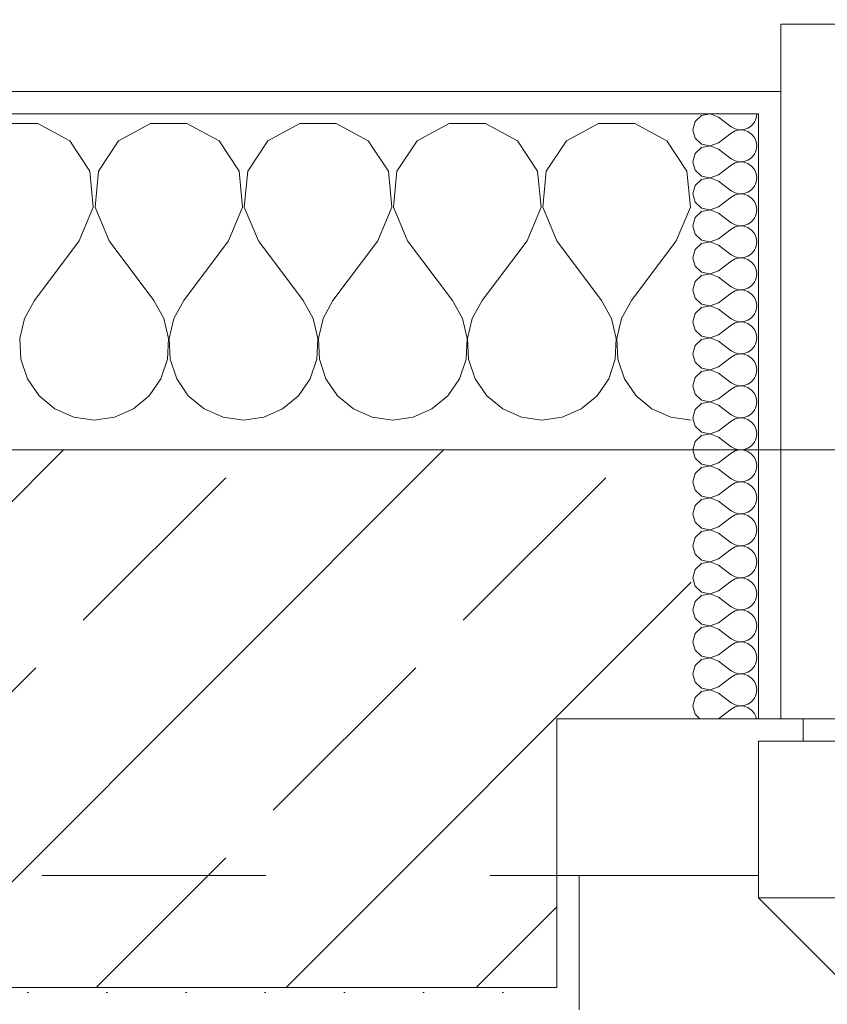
# Model space of a CAD drawing. Header units: metres. Extents: x -4 to 100, y -11 to 17.
# Tile 357 of 656: x 22.5 to 22.861, y 13.447 to 13.887. Entities that reach past the tile are written whole.
import ezdxf

# ---------------------------------------------------------------- set-up
doc = ezdxf.new("R2010")
doc.units = ezdxf.units.M
doc.header["$MEASUREMENT"] = 0
doc.linetypes.add('Strichlinie eng', pattern=[0.115, 0.075, -0.04])
doc.linetypes.add('Untersicht', pattern=[0.1, 0.075, -0.025])
for name, color, linetype in [('152 - Bemaßung_ Beschriftung.Ausbau', 7, 'Continuous'), ('603 - Struktur.Bodenplatte_ Decke Roh', 7, 'Continuous'), ('604 - Struktur.Wand Aussen', 7, 'Continuous'), ('Neubau_653 - Abdeckung.TB Verkofferung', 7, 'Continuous')]:
    doc.layers.add(name, color=color, linetype=linetype)
doc.styles.add('ERSTELLTER_STIL_2', font='txt')
doc.dimstyles.new('ERSTELLTER_STIL__5', dxfattribs={"dimtxt": 0.1, "dimasz": 0.0532, "dimexe": 0.18, "dimexo": 0.0625, "dimgap": 0, "dimtad": 1, "dimtih": 1, "dimtoh": 1, "dimzin": 0, "dimdsep": 46, "dimtxsty": 'ERSTELLTER_STIL_2', "dimblk": 'ARROWHEAD_2', "dimblk1": 'ARROWHEAD_2', "dimblk2": 'ARROWHEAD_2', "dimcen": 0.09, "dimse1": 1, "dimse2": 1, "dimclrd": 7, "dimclre": 7, "dimclrt": 7, "dimazin": 0, "dimtfac": 1, "dimtdec": 4, "dimtmove": 0, "dimatfit": 3, "dimfxl": 1, "dimtolj": 1, "dimtzin": 0, "dimarcsym": 0})
pattern_1 = [(0, (0, 0), (0, 0.08660254), [0, -0.05]), (0, (0.025, 0.0433), (0, 0.08660254), [0, -0.05])]
pattern_2 = [(45, (0, 0), (-0.01767767, 0.01767767), [0, -0.025])]

# ---------------------------------------------------------------- blocks, each defined once
blk = doc.blocks.new('*X68')
at = {"layer": '604 - Struktur.Wand Aussen', "color": 7, "linetype": 'Continuous', "lineweight": 5}
for p, q in [((22.50812, 13.84066), (22.49188, 13.84066)), ((22.52243, 13.83299), (22.50812, 13.84066)), ((22.55855, 13.84066), (22.54424, 13.83299)), ((22.57479, 13.84066), (22.55855, 13.84066)), ((22.5891, 13.83299), (22.57479, 13.84066)), ((22.62521, 13.84066), (22.6109, 13.83299)), ((22.64145, 13.84066), (22.62521, 13.84066)), ((22.65576, 13.83299), (22.64145, 13.84066)), ((22.69188, 13.84066), (22.67757, 13.83299)), ((22.70812, 13.84066), (22.69188, 13.84066)), ((22.72243, 13.83299), (22.70812, 13.84066)), ((22.75855, 13.84066), (22.74424, 13.83299)), ((22.77479, 13.84066), (22.75855, 13.84066)), ((22.7891, 13.83299), (22.77479, 13.84066)), ((22.53142, 13.81947), (22.52243, 13.83299)), ((22.54424, 13.83299), (22.53525, 13.81947)), ((22.59808, 13.81947), (22.5891, 13.83299)), ((22.6109, 13.83299), (22.60192, 13.81947)), ((22.66475, 13.81947), (22.65576, 13.83299)), ((22.67757, 13.83299), (22.66858, 13.81947)), ((22.73142, 13.81947), (22.72243, 13.83299)), ((22.74424, 13.83299), (22.73525, 13.81947)), ((22.79808, 13.81947), (22.7891, 13.83299)), ((22.53295, 13.8033), (22.53142, 13.81947)), ((22.53525, 13.81947), (22.53371, 13.8033)), ((22.59962, 13.8033), (22.59808, 13.81947)), ((22.60192, 13.81947), (22.60038, 13.8033)), ((22.66629, 13.8033), (22.66475, 13.81947)), ((22.66858, 13.81947), (22.66705, 13.8033)), ((22.73295, 13.8033), (22.73142, 13.81947)), ((22.73525, 13.81947), (22.73371, 13.8033)), ((22.79962, 13.8033), (22.79808, 13.81947)), ((22.52667, 13.78833), (22.53295, 13.8033)), ((22.53371, 13.8033), (22.54, 13.78833)), ((22.59333, 13.78833), (22.59962, 13.8033)), ((22.60038, 13.8033), (22.60667, 13.78833)), ((22.66, 13.78833), (22.66629, 13.8033)), ((22.66705, 13.8033), (22.67333, 13.78833)), ((22.72667, 13.78833), (22.73295, 13.8033)), ((22.73371, 13.8033), (22.74, 13.78833)), ((22.79333, 13.78833), (22.79962, 13.8033)), ((22.52667, 13.78833), (22.50667, 13.76167)), ((22.54, 13.78833), (22.56, 13.76167)), ((22.59333, 13.78833), (22.57333, 13.76167)), ((22.60667, 13.78833), (22.62667, 13.76167)), ((22.66, 13.78833), (22.64, 13.76167)), ((22.67333, 13.78833), (22.69333, 13.76167)), ((22.72667, 13.78833), (22.70667, 13.76167)), ((22.74, 13.78833), (22.76, 13.76167)), ((22.79333, 13.78833), (22.77333, 13.76167)), ((22.50667, 13.76167), (22.50222, 13.75362)), ((22.56445, 13.75362), (22.56, 13.76167)), ((22.57333, 13.76167), (22.56888, 13.75362)), ((22.63112, 13.75362), (22.62667, 13.76167)), ((22.64, 13.76167), (22.63555, 13.75362)), ((22.69778, 13.75362), (22.69333, 13.76167)), ((22.70667, 13.76167), (22.70222, 13.75362)), ((22.76445, 13.75362), (22.76, 13.76167)), ((22.77333, 13.76167), (22.76888, 13.75362)), ((22.50222, 13.75362), (22.50013, 13.74466)), ((22.56653, 13.74466), (22.56445, 13.75362)), ((22.56888, 13.75362), (22.5668, 13.74466)), ((22.6332, 13.74466), (22.63112, 13.75362)), ((22.63555, 13.75362), (22.63347, 13.74466)), ((22.69987, 13.74466), (22.69778, 13.75362)), ((22.70222, 13.75362), (22.70013, 13.74466)), ((22.76653, 13.74466), (22.76445, 13.75362)), ((22.76888, 13.75362), (22.7668, 13.74466)), ((22.50013, 13.74466), (22.50058, 13.73547)), ((22.56609, 13.73547), (22.56653, 13.74466)), ((22.5668, 13.74466), (22.56725, 13.73547)), ((22.63275, 13.73547), (22.6332, 13.74466)), ((22.63347, 13.74466), (22.63391, 13.73547)), ((22.69942, 13.73547), (22.69987, 13.74466)), ((22.70013, 13.74466), (22.70058, 13.73547)), ((22.76609, 13.73547), (22.76653, 13.74466)), ((22.7668, 13.74466), (22.76725, 13.73547)), ((22.50058, 13.73547), (22.50352, 13.72676)), ((22.56315, 13.72676), (22.56609, 13.73547)), ((22.56725, 13.73547), (22.57019, 13.72676)), ((22.62981, 13.72676), (22.63275, 13.73547)), ((22.63391, 13.73547), (22.63685, 13.72676)), ((22.69648, 13.72676), (22.69942, 13.73547)), ((22.70058, 13.73547), (22.70352, 13.72676)), ((22.76315, 13.72676), (22.76609, 13.73547)), ((22.76725, 13.73547), (22.77019, 13.72676)), ((22.50352, 13.72676), (22.50873, 13.71918)), ((22.55794, 13.71918), (22.56315, 13.72676)), ((22.57019, 13.72676), (22.57539, 13.71918)), ((22.62461, 13.71918), (22.62981, 13.72676)), ((22.63685, 13.72676), (22.64206, 13.71918)), ((22.69127, 13.71918), (22.69648, 13.72676)), ((22.70352, 13.72676), (22.70873, 13.71918)), ((22.75794, 13.71918), (22.76315, 13.72676)), ((22.77019, 13.72676), (22.77539, 13.71918)), ((22.50873, 13.71918), (22.51581, 13.71331)), ((22.55086, 13.71331), (22.55794, 13.71918)), ((22.57539, 13.71918), (22.58248, 13.71331)), ((22.61752, 13.71331), (22.62461, 13.71918)), ((22.64206, 13.71918), (22.64914, 13.71331)), ((22.68419, 13.71331), (22.69127, 13.71918)), ((22.70873, 13.71918), (22.71581, 13.71331)), ((22.75086, 13.71331), (22.75794, 13.71918)), ((22.77539, 13.71918), (22.78248, 13.71331)), ((22.51581, 13.71331), (22.52422, 13.7096)), ((22.54244, 13.7096), (22.55086, 13.71331)), ((22.58248, 13.71331), (22.59089, 13.7096)), ((22.60911, 13.7096), (22.61752, 13.71331)), ((22.64914, 13.71331), (22.65756, 13.7096)), ((22.67578, 13.7096), (22.68419, 13.71331)), ((22.71581, 13.71331), (22.72422, 13.7096)), ((22.74244, 13.7096), (22.75086, 13.71331)), ((22.78248, 13.71331), (22.79089, 13.7096)), ((22.52422, 13.7096), (22.53333, 13.70833)), ((22.53333, 13.70833), (22.54244, 13.7096)), ((22.59089, 13.7096), (22.6, 13.70833)), ((22.6, 13.70833), (22.60911, 13.7096)), ((22.65756, 13.7096), (22.66667, 13.70833)), ((22.66667, 13.70833), (22.67578, 13.7096)), ((22.72422, 13.7096), (22.73333, 13.70833)), ((22.73333, 13.70833), (22.74244, 13.7096)), ((22.79089, 13.7096), (22.8, 13.70833))]:
    blk.add_line(p, q, dxfattribs=at)
blk = doc.blocks.new('*X91')
at = {"layer": '604 - Struktur.Wand Aussen', "color": 7, "linetype": 'Continuous', "lineweight": 5}
for p, q in [((22.80466, 13.84425), (22.80178, 13.84161)), ((22.8085, 13.84497), (22.80466, 13.84425)), ((22.81214, 13.84357), (22.8085, 13.84497)), ((22.81214, 13.84357), (22.81786, 13.83929)), ((22.82822, 13.84124), (22.82901, 13.84305)), ((22.82901, 13.84305), (22.82929, 13.845)), ((22.80178, 13.84161), (22.80071, 13.83786)), ((22.80071, 13.83786), (22.80178, 13.8341)), ((22.81786, 13.83929), (22.81958, 13.83833)), ((22.81958, 13.83833), (22.8215, 13.83789)), ((22.8215, 13.83783), (22.81958, 13.83738)), ((22.8215, 13.83789), (22.82347, 13.83798)), ((22.82347, 13.83773), (22.8215, 13.83783)), ((22.82347, 13.83798), (22.82534, 13.83861)), ((22.82534, 13.8371), (22.82347, 13.83773)), ((22.82534, 13.83861), (22.82696, 13.83973)), ((22.82696, 13.83973), (22.82822, 13.84124)), ((22.80178, 13.8341), (22.80466, 13.83147)), ((22.81214, 13.83214), (22.81786, 13.83643)), ((22.81958, 13.83738), (22.81786, 13.83643)), ((22.82696, 13.83599), (22.82534, 13.8371)), ((22.82822, 13.83447), (22.82696, 13.83599)), ((22.82901, 13.83267), (22.82822, 13.83447)), ((22.80466, 13.82996), (22.80178, 13.82733)), ((22.80466, 13.83147), (22.8085, 13.83074)), ((22.8085, 13.83069), (22.80466, 13.82996)), ((22.8085, 13.83074), (22.81214, 13.83214)), ((22.81214, 13.82929), (22.8085, 13.83069)), ((22.81214, 13.82929), (22.81786, 13.825)), ((22.82929, 13.83071), (22.82901, 13.83267)), ((22.82901, 13.82876), (22.82929, 13.83071)), ((22.80178, 13.82733), (22.80071, 13.82357)), ((22.81786, 13.825), (22.81958, 13.82405)), ((22.82534, 13.82433), (22.82696, 13.82544)), ((22.82696, 13.82544), (22.82822, 13.82696)), ((22.82822, 13.82696), (22.82901, 13.82876)), ((22.80071, 13.82357), (22.80178, 13.81982)), ((22.81214, 13.81786), (22.81786, 13.82214)), ((22.81958, 13.8231), (22.81786, 13.82214)), ((22.81958, 13.82405), (22.8215, 13.8236)), ((22.8215, 13.82354), (22.81958, 13.8231)), ((22.8215, 13.8236), (22.82347, 13.8237)), ((22.82347, 13.82345), (22.8215, 13.82354)), ((22.82347, 13.8237), (22.82534, 13.82433)), ((22.82534, 13.82282), (22.82347, 13.82345)), ((22.82696, 13.8217), (22.82534, 13.82282)), ((22.82822, 13.82018), (22.82696, 13.8217)), ((22.82901, 13.81838), (22.82822, 13.82018)), ((22.80178, 13.81982), (22.80466, 13.81718)), ((22.80466, 13.81567), (22.80178, 13.81304)), ((22.80466, 13.81718), (22.8085, 13.81646)), ((22.8085, 13.8164), (22.80466, 13.81567)), ((22.8085, 13.81646), (22.81214, 13.81786)), ((22.81214, 13.815), (22.8085, 13.8164)), ((22.82929, 13.81643), (22.82901, 13.81838)), ((22.82901, 13.81448), (22.82929, 13.81643)), ((22.80178, 13.81304), (22.80071, 13.80929)), ((22.81214, 13.815), (22.81786, 13.81071)), ((22.82696, 13.81116), (22.82822, 13.81267)), ((22.82822, 13.81267), (22.82901, 13.81448)), ((22.80071, 13.80929), (22.80178, 13.80553)), ((22.81214, 13.80357), (22.81786, 13.80786)), ((22.81786, 13.81071), (22.81958, 13.80976)), ((22.81958, 13.80881), (22.81786, 13.80786)), ((22.81958, 13.80976), (22.8215, 13.80931)), ((22.8215, 13.80926), (22.81958, 13.80881)), ((22.8215, 13.80931), (22.82347, 13.80941)), ((22.82347, 13.80916), (22.8215, 13.80926)), ((22.82347, 13.80941), (22.82534, 13.81004)), ((22.82534, 13.80853), (22.82347, 13.80916)), ((22.82534, 13.81004), (22.82696, 13.81116)), ((22.82696, 13.80742), (22.82534, 13.80853)), ((22.82822, 13.8059), (22.82696, 13.80742)), ((22.80178, 13.80553), (22.80466, 13.8029)), ((22.80466, 13.8029), (22.8085, 13.80217)), ((22.8085, 13.80217), (22.81214, 13.80357)), ((22.82901, 13.80409), (22.82822, 13.8059)), ((22.82929, 13.80214), (22.82901, 13.80409)), ((22.80178, 13.79876), (22.80071, 13.795)), ((22.80466, 13.80139), (22.80178, 13.79876)), ((22.8085, 13.80211), (22.80466, 13.80139)), ((22.81214, 13.80071), (22.8085, 13.80211)), ((22.81214, 13.80071), (22.81786, 13.79643)), ((22.82696, 13.79687), (22.82822, 13.79839)), ((22.82822, 13.79839), (22.82901, 13.80019)), ((22.82901, 13.80019), (22.82929, 13.80214)), ((22.80071, 13.795), (22.80178, 13.79124)), ((22.81786, 13.79643), (22.81958, 13.79547)), ((22.81958, 13.79453), (22.81786, 13.79357)), ((22.81958, 13.79547), (22.8215, 13.79503)), ((22.8215, 13.79497), (22.81958, 13.79453)), ((22.8215, 13.79503), (22.82347, 13.79512)), ((22.82347, 13.79488), (22.8215, 13.79497)), ((22.82347, 13.79512), (22.82534, 13.79575)), ((22.82534, 13.79425), (22.82347, 13.79488)), ((22.82534, 13.79575), (22.82696, 13.79687)), ((22.82696, 13.79313), (22.82534, 13.79425)), ((22.80178, 13.79124), (22.80466, 13.78861)), ((22.8085, 13.78789), (22.81214, 13.78929)), ((22.81214, 13.78929), (22.81786, 13.79357)), ((22.82822, 13.79161), (22.82696, 13.79313)), ((22.82901, 13.78981), (22.82822, 13.79161)), ((22.82929, 13.78786), (22.82901, 13.78981)), ((22.80466, 13.7871), (22.80178, 13.78447)), ((22.80466, 13.78861), (22.8085, 13.78789)), ((22.8085, 13.78783), (22.80466, 13.7871)), ((22.81214, 13.78643), (22.8085, 13.78783)), ((22.81214, 13.78643), (22.81786, 13.78214)), ((22.82822, 13.7841), (22.82901, 13.78591)), ((22.82901, 13.78591), (22.82929, 13.78786)), ((22.80178, 13.78447), (22.80071, 13.78071)), ((22.80071, 13.78071), (22.80178, 13.77696)), ((22.81786, 13.78214), (22.81958, 13.78119)), ((22.81958, 13.78119), (22.8215, 13.78074)), ((22.8215, 13.78069), (22.81958, 13.78024)), ((22.8215, 13.78074), (22.82347, 13.78084)), ((22.82347, 13.78059), (22.8215, 13.78069)), ((22.82347, 13.78084), (22.82534, 13.78147)), ((22.82534, 13.77996), (22.82347, 13.78059)), ((22.82534, 13.78147), (22.82696, 13.78258)), ((22.82696, 13.78258), (22.82822, 13.7841)), ((22.80178, 13.77696), (22.80466, 13.77433)), ((22.81214, 13.775), (22.81786, 13.77929)), ((22.81958, 13.78024), (22.81786, 13.77929)), ((22.82696, 13.77884), (22.82534, 13.77996)), ((22.82822, 13.77733), (22.82696, 13.77884)), ((22.82901, 13.77552), (22.82822, 13.77733)), ((22.80466, 13.77282), (22.80178, 13.77018)), ((22.80466, 13.77433), (22.8085, 13.7736)), ((22.8085, 13.77354), (22.80466, 13.77282)), ((22.8085, 13.7736), (22.81214, 13.775)), ((22.81214, 13.77214), (22.8085, 13.77354)), ((22.81214, 13.77214), (22.81786, 13.76786)), ((22.82929, 13.77357), (22.82901, 13.77552)), ((22.82901, 13.77162), (22.82929, 13.77357)), ((22.80178, 13.77018), (22.80071, 13.76643)), ((22.81786, 13.76786), (22.81958, 13.7669)), ((22.82534, 13.76718), (22.82696, 13.7683)), ((22.82696, 13.7683), (22.82822, 13.76982)), ((22.82822, 13.76982), (22.82901, 13.77162)), ((22.80071, 13.76643), (22.80178, 13.76267)), ((22.81214, 13.76071), (22.81786, 13.765)), ((22.81958, 13.76595), (22.81786, 13.765)), ((22.81958, 13.7669), (22.8215, 13.76646)), ((22.8215, 13.7664), (22.81958, 13.76595)), ((22.8215, 13.76646), (22.82347, 13.76655)), ((22.82347, 13.7663), (22.8215, 13.7664)), ((22.82347, 13.76655), (22.82534, 13.76718)), ((22.82534, 13.76567), (22.82347, 13.7663)), ((22.82696, 13.76456), (22.82534, 13.76567)), ((22.82822, 13.76304), (22.82696, 13.76456)), ((22.82901, 13.76124), (22.82822, 13.76304)), ((22.80178, 13.76267), (22.80466, 13.76004)), ((22.80466, 13.75853), (22.80178, 13.7559)), ((22.80466, 13.76004), (22.8085, 13.75931)), ((22.8085, 13.75926), (22.80466, 13.75853)), ((22.8085, 13.75931), (22.81214, 13.76071)), ((22.81214, 13.75786), (22.8085, 13.75926)), ((22.82929, 13.75929), (22.82901, 13.76124)), ((22.82901, 13.75733), (22.82929, 13.75929)), ((22.80178, 13.7559), (22.80071, 13.75214)), ((22.81214, 13.75786), (22.81786, 13.75357)), ((22.82696, 13.75401), (22.82822, 13.75553)), ((22.82822, 13.75553), (22.82901, 13.75733)), ((22.80071, 13.75214), (22.80178, 13.74839)), ((22.81214, 13.74643), (22.81786, 13.75071)), ((22.81786, 13.75357), (22.81958, 13.75262)), ((22.81958, 13.75167), (22.81786, 13.75071)), ((22.81958, 13.75262), (22.8215, 13.75217)), ((22.8215, 13.75211), (22.81958, 13.75167)), ((22.8215, 13.75217), (22.82347, 13.75227)), ((22.82347, 13.75202), (22.8215, 13.75211)), ((22.82347, 13.75227), (22.82534, 13.7529)), ((22.82534, 13.75139), (22.82347, 13.75202)), ((22.82534, 13.7529), (22.82696, 13.75401)), ((22.82696, 13.75027), (22.82534, 13.75139)), ((22.82822, 13.74876), (22.82696, 13.75027)), ((22.80178, 13.74839), (22.80466, 13.74575)), ((22.80466, 13.74575), (22.8085, 13.74503)), ((22.8085, 13.74503), (22.81214, 13.74643)), ((22.82901, 13.74695), (22.82822, 13.74876)), ((22.82929, 13.745), (22.82901, 13.74695)), ((22.80178, 13.74161), (22.80071, 13.73786)), ((22.80466, 13.74425), (22.80178, 13.74161)), ((22.8085, 13.74497), (22.80466, 13.74425)), ((22.81214, 13.74357), (22.8085, 13.74497)), ((22.81214, 13.74357), (22.81786, 13.73929)), ((22.82696, 13.73973), (22.82822, 13.74124)), ((22.82822, 13.74124), (22.82901, 13.74305)), ((22.82901, 13.74305), (22.82929, 13.745)), ((22.80071, 13.73786), (22.80178, 13.7341)), ((22.81786, 13.73929), (22.81958, 13.73833)), ((22.81958, 13.73738), (22.81786, 13.73643)), ((22.81958, 13.73833), (22.8215, 13.73789)), ((22.8215, 13.73783), (22.81958, 13.73738)), ((22.8215, 13.73789), (22.82347, 13.73798)), ((22.82347, 13.73773), (22.8215, 13.73783)), ((22.82347, 13.73798), (22.82534, 13.73861)), ((22.82534, 13.7371), (22.82347, 13.73773)), ((22.82534, 13.73861), (22.82696, 13.73973)), ((22.82696, 13.73599), (22.82534, 13.7371)), ((22.80178, 13.7341), (22.80466, 13.73147)), ((22.8085, 13.73074), (22.81214, 13.73214)), ((22.81214, 13.73214), (22.81786, 13.73643)), ((22.82822, 13.73447), (22.82696, 13.73599)), ((22.82901, 13.73267), (22.82822, 13.73447)), ((22.82929, 13.73071), (22.82901, 13.73267)), ((22.80466, 13.72996), (22.80178, 13.72733)), ((22.80466, 13.73147), (22.8085, 13.73074)), ((22.8085, 13.73069), (22.80466, 13.72996)), ((22.81214, 13.72929), (22.8085, 13.73069)), ((22.81214, 13.72929), (22.81786, 13.725)), ((22.82822, 13.72696), (22.82901, 13.72876)), ((22.82901, 13.72876), (22.82929, 13.73071)), ((22.80178, 13.72733), (22.80071, 13.72357)), ((22.80071, 13.72357), (22.80178, 13.71982)), ((22.81786, 13.725), (22.81958, 13.72405)), ((22.81958, 13.72405), (22.8215, 13.7236)), ((22.8215, 13.72354), (22.81958, 13.7231)), ((22.8215, 13.7236), (22.82347, 13.7237)), ((22.82347, 13.72345), (22.8215, 13.72354)), ((22.82347, 13.7237), (22.82534, 13.72433)), ((22.82534, 13.72282), (22.82347, 13.72345)), ((22.82534, 13.72433), (22.82696, 13.72544)), ((22.82696, 13.72544), (22.82822, 13.72696)), ((22.80178, 13.71982), (22.80466, 13.71718)), ((22.81214, 13.71786), (22.81786, 13.72214)), ((22.81958, 13.7231), (22.81786, 13.72214)), ((22.82696, 13.7217), (22.82534, 13.72282)), ((22.82822, 13.72018), (22.82696, 13.7217)), ((22.82901, 13.71838), (22.82822, 13.72018)), ((22.80466, 13.71567), (22.80178, 13.71304)), ((22.80466, 13.71718), (22.8085, 13.71646)), ((22.8085, 13.7164), (22.80466, 13.71567)), ((22.8085, 13.71646), (22.81214, 13.71786)), ((22.81214, 13.715), (22.8085, 13.7164)), ((22.81214, 13.715), (22.81786, 13.71071)), ((22.82929, 13.71643), (22.82901, 13.71838)), ((22.82901, 13.71448), (22.82929, 13.71643)), ((22.80178, 13.71304), (22.80071, 13.70929)), ((22.81786, 13.71071), (22.81958, 13.70976)), ((22.82534, 13.71004), (22.82696, 13.71116)), ((22.82696, 13.71116), (22.82822, 13.71267)), ((22.82822, 13.71267), (22.82901, 13.71448)), ((22.80071, 13.70929), (22.80178, 13.70553)), ((22.81214, 13.70357), (22.81786, 13.70786)), ((22.81958, 13.70881), (22.81786, 13.70786)), ((22.81958, 13.70976), (22.8215, 13.70931)), ((22.8215, 13.70926), (22.81958, 13.70881)), ((22.8215, 13.70931), (22.82347, 13.70941)), ((22.82347, 13.70916), (22.8215, 13.70926)), ((22.82347, 13.70941), (22.82534, 13.71004)), ((22.82534, 13.70853), (22.82347, 13.70916)), ((22.82696, 13.70742), (22.82534, 13.70853)), ((22.82822, 13.7059), (22.82696, 13.70742)), ((22.82901, 13.70409), (22.82822, 13.7059)), ((22.80178, 13.70553), (22.80466, 13.7029)), ((22.80466, 13.70139), (22.80178, 13.69876)), ((22.80466, 13.7029), (22.8085, 13.70217)), ((22.8085, 13.70211), (22.80466, 13.70139)), ((22.8085, 13.70217), (22.81214, 13.70357)), ((22.81214, 13.70071), (22.8085, 13.70211)), ((22.82929, 13.70214), (22.82901, 13.70409)), ((22.82901, 13.70019), (22.82929, 13.70214)), ((22.80178, 13.69876), (22.80071, 13.695)), ((22.81214, 13.70071), (22.81786, 13.69643)), ((22.82696, 13.69687), (22.82822, 13.69839)), ((22.82822, 13.69839), (22.82901, 13.70019)), ((22.80071, 13.695), (22.80178, 13.69124)), ((22.81214, 13.68929), (22.81786, 13.69357)), ((22.81786, 13.69643), (22.81958, 13.69547)), ((22.81958, 13.69453), (22.81786, 13.69357)), ((22.81958, 13.69547), (22.8215, 13.69503)), ((22.8215, 13.69497), (22.81958, 13.69453)), ((22.8215, 13.69503), (22.82347, 13.69512)), ((22.82347, 13.69488), (22.8215, 13.69497)), ((22.82347, 13.69512), (22.82534, 13.69575)), ((22.82534, 13.69425), (22.82347, 13.69488)), ((22.82534, 13.69575), (22.82696, 13.69687)), ((22.82696, 13.69313), (22.82534, 13.69425)), ((22.82822, 13.69161), (22.82696, 13.69313)), ((22.80178, 13.69124), (22.80466, 13.68861)), ((22.80466, 13.68861), (22.8085, 13.68789)), ((22.8085, 13.68789), (22.81214, 13.68929)), ((22.82901, 13.68981), (22.82822, 13.69161)), ((22.82929, 13.68786), (22.82901, 13.68981)), ((22.80178, 13.68447), (22.80071, 13.68071)), ((22.80466, 13.6871), (22.80178, 13.68447)), ((22.8085, 13.68783), (22.80466, 13.6871)), ((22.81214, 13.68643), (22.8085, 13.68783)), ((22.81214, 13.68643), (22.81786, 13.68214)), ((22.82696, 13.68258), (22.82822, 13.6841)), ((22.82822, 13.6841), (22.82901, 13.68591)), ((22.82901, 13.68591), (22.82929, 13.68786)), ((22.80071, 13.68071), (22.80178, 13.67696)), ((22.81786, 13.68214), (22.81958, 13.68119)), ((22.81958, 13.68024), (22.81786, 13.67929)), ((22.81958, 13.68119), (22.8215, 13.68074)), ((22.8215, 13.68069), (22.81958, 13.68024)), ((22.8215, 13.68074), (22.82347, 13.68084)), ((22.82347, 13.68059), (22.8215, 13.68069)), ((22.82347, 13.68084), (22.82534, 13.68147)), ((22.82534, 13.67996), (22.82347, 13.68059)), ((22.82534, 13.68147), (22.82696, 13.68258)), ((22.82696, 13.67884), (22.82534, 13.67996)), ((22.80178, 13.67696), (22.80466, 13.67433)), ((22.8085, 13.6736), (22.81214, 13.675)), ((22.81214, 13.675), (22.81786, 13.67929)), ((22.82822, 13.67733), (22.82696, 13.67884)), ((22.82901, 13.67552), (22.82822, 13.67733)), ((22.82929, 13.67357), (22.82901, 13.67552)), ((22.80466, 13.67282), (22.80178, 13.67018)), ((22.80466, 13.67433), (22.8085, 13.6736)), ((22.8085, 13.67354), (22.80466, 13.67282)), ((22.81214, 13.67214), (22.8085, 13.67354)), ((22.81214, 13.67214), (22.81786, 13.66786)), ((22.82822, 13.66982), (22.82901, 13.67162)), ((22.82901, 13.67162), (22.82929, 13.67357)), ((22.80178, 13.67018), (22.80071, 13.66643)), ((22.80071, 13.66643), (22.80178, 13.66267)), ((22.81786, 13.66786), (22.81958, 13.6669)), ((22.81958, 13.6669), (22.8215, 13.66646)), ((22.8215, 13.6664), (22.81958, 13.66595)), ((22.8215, 13.66646), (22.82347, 13.66655)), ((22.82347, 13.6663), (22.8215, 13.6664)), ((22.82347, 13.66655), (22.82534, 13.66718)), ((22.82534, 13.66567), (22.82347, 13.6663)), ((22.82534, 13.66718), (22.82696, 13.6683)), ((22.82696, 13.6683), (22.82822, 13.66982)), ((22.80178, 13.66267), (22.80466, 13.66004)), ((22.81214, 13.66071), (22.81786, 13.665)), ((22.81958, 13.66595), (22.81786, 13.665)), ((22.82696, 13.66456), (22.82534, 13.66567)), ((22.82822, 13.66304), (22.82696, 13.66456)), ((22.82901, 13.66124), (22.82822, 13.66304)), ((22.80466, 13.65853), (22.80178, 13.6559)), ((22.80466, 13.66004), (22.8085, 13.65931)), ((22.8085, 13.65926), (22.80466, 13.65853)), ((22.8085, 13.65931), (22.81214, 13.66071)), ((22.81214, 13.65786), (22.8085, 13.65926)), ((22.81214, 13.65786), (22.81786, 13.65357)), ((22.82929, 13.65929), (22.82901, 13.66124)), ((22.82901, 13.65733), (22.82929, 13.65929)), ((22.80178, 13.6559), (22.80071, 13.65214)), ((22.81786, 13.65357), (22.81958, 13.65262)), ((22.82534, 13.6529), (22.82696, 13.65401)), ((22.82696, 13.65401), (22.82822, 13.65553)), ((22.82822, 13.65553), (22.82901, 13.65733)), ((22.80071, 13.65214), (22.80178, 13.64839)), ((22.81214, 13.64643), (22.81786, 13.65071)), ((22.81958, 13.65167), (22.81786, 13.65071)), ((22.81958, 13.65262), (22.8215, 13.65217)), ((22.8215, 13.65211), (22.81958, 13.65167)), ((22.8215, 13.65217), (22.82347, 13.65227)), ((22.82347, 13.65202), (22.8215, 13.65211)), ((22.82347, 13.65227), (22.82534, 13.6529)), ((22.82534, 13.65139), (22.82347, 13.65202)), ((22.82696, 13.65027), (22.82534, 13.65139)), ((22.82822, 13.64876), (22.82696, 13.65027)), ((22.82901, 13.64695), (22.82822, 13.64876)), ((22.80178, 13.64839), (22.80466, 13.64575)), ((22.80466, 13.64425), (22.80178, 13.64161)), ((22.80466, 13.64575), (22.8085, 13.64503)), ((22.8085, 13.64497), (22.80466, 13.64425)), ((22.8085, 13.64503), (22.81214, 13.64643)), ((22.81214, 13.64357), (22.8085, 13.64497)), ((22.82929, 13.645), (22.82901, 13.64695)), ((22.82901, 13.64305), (22.82929, 13.645)), ((22.80178, 13.64161), (22.80071, 13.63786)), ((22.81214, 13.64357), (22.81786, 13.63929)), ((22.82696, 13.63973), (22.82822, 13.64124)), ((22.82822, 13.64124), (22.82901, 13.64305)), ((22.80071, 13.63786), (22.80178, 13.6341)), ((22.81214, 13.63214), (22.81786, 13.63643)), ((22.81786, 13.63929), (22.81958, 13.63833)), ((22.81958, 13.63738), (22.81786, 13.63643)), ((22.81958, 13.63833), (22.8215, 13.63789)), ((22.8215, 13.63783), (22.81958, 13.63738)), ((22.8215, 13.63789), (22.82347, 13.63798)), ((22.82347, 13.63773), (22.8215, 13.63783)), ((22.82347, 13.63798), (22.82534, 13.63861)), ((22.82534, 13.6371), (22.82347, 13.63773)), ((22.82534, 13.63861), (22.82696, 13.63973)), ((22.82696, 13.63599), (22.82534, 13.6371)), ((22.82822, 13.63447), (22.82696, 13.63599)), ((22.80178, 13.6341), (22.80466, 13.63147)), ((22.80466, 13.63147), (22.8085, 13.63074)), ((22.8085, 13.63074), (22.81214, 13.63214)), ((22.82901, 13.63267), (22.82822, 13.63447)), ((22.82929, 13.63071), (22.82901, 13.63267)), ((22.80178, 13.62733), (22.80071, 13.62357)), ((22.80466, 13.62996), (22.80178, 13.62733)), ((22.8085, 13.63069), (22.80466, 13.62996)), ((22.81214, 13.62929), (22.8085, 13.63069)), ((22.81214, 13.62929), (22.81786, 13.625)), ((22.82696, 13.62544), (22.82822, 13.62696)), ((22.82822, 13.62696), (22.82901, 13.62876)), ((22.82901, 13.62876), (22.82929, 13.63071)), ((22.80071, 13.62357), (22.80178, 13.61982)), ((22.81786, 13.625), (22.81958, 13.62405)), ((22.81958, 13.6231), (22.81786, 13.62214)), ((22.81958, 13.62405), (22.8215, 13.6236)), ((22.8215, 13.62354), (22.81958, 13.6231)), ((22.8215, 13.6236), (22.82347, 13.6237)), ((22.82347, 13.62345), (22.8215, 13.62354)), ((22.82347, 13.6237), (22.82534, 13.62433)), ((22.82534, 13.62282), (22.82347, 13.62345)), ((22.82534, 13.62433), (22.82696, 13.62544)), ((22.82696, 13.6217), (22.82534, 13.62282)), ((22.80178, 13.61982), (22.80466, 13.61718)), ((22.8085, 13.61646), (22.81214, 13.61786)), ((22.81214, 13.61786), (22.81786, 13.62214)), ((22.82822, 13.62018), (22.82696, 13.6217)), ((22.82901, 13.61838), (22.82822, 13.62018)), ((22.82929, 13.61643), (22.82901, 13.61838)), ((22.80466, 13.61567), (22.80178, 13.61304)), ((22.80466, 13.61718), (22.8085, 13.61646)), ((22.8085, 13.6164), (22.80466, 13.61567)), ((22.81214, 13.615), (22.8085, 13.6164)), ((22.81214, 13.615), (22.81786, 13.61071)), ((22.82822, 13.61267), (22.82901, 13.61448)), ((22.82901, 13.61448), (22.82929, 13.61643)), ((22.80178, 13.61304), (22.80071, 13.60929)), ((22.80071, 13.60929), (22.80178, 13.60553)), ((22.81786, 13.61071), (22.81958, 13.60976)), ((22.81958, 13.60976), (22.8215, 13.60931)), ((22.8215, 13.60926), (22.81958, 13.60881)), ((22.8215, 13.60931), (22.82347, 13.60941)), ((22.82347, 13.60916), (22.8215, 13.60926)), ((22.82347, 13.60941), (22.82534, 13.61004)), ((22.82534, 13.60853), (22.82347, 13.60916)), ((22.82534, 13.61004), (22.82696, 13.61116)), ((22.82696, 13.61116), (22.82822, 13.61267)), ((22.80178, 13.60553), (22.80466, 13.6029)), ((22.81214, 13.60357), (22.81786, 13.60786)), ((22.81958, 13.60881), (22.81786, 13.60786)), ((22.82696, 13.60742), (22.82534, 13.60853)), ((22.82822, 13.6059), (22.82696, 13.60742)), ((22.82901, 13.60409), (22.82822, 13.6059)), ((22.80466, 13.60139), (22.80178, 13.59876)), ((22.80466, 13.6029), (22.8085, 13.60217)), ((22.8085, 13.60211), (22.80466, 13.60139)), ((22.8085, 13.60217), (22.81214, 13.60357)), ((22.81214, 13.60071), (22.8085, 13.60211)), ((22.81214, 13.60071), (22.81786, 13.59643)), ((22.82929, 13.60214), (22.82901, 13.60409)), ((22.82901, 13.60019), (22.82929, 13.60214)), ((22.80178, 13.59876), (22.80071, 13.595)), ((22.81786, 13.59643), (22.81958, 13.59547)), ((22.82534, 13.59575), (22.82696, 13.59687)), ((22.82696, 13.59687), (22.82822, 13.59839)), ((22.82822, 13.59839), (22.82901, 13.60019)), ((22.80071, 13.595), (22.80178, 13.59124)), ((22.81214, 13.58929), (22.81786, 13.59357)), ((22.81958, 13.59453), (22.81786, 13.59357)), ((22.81958, 13.59547), (22.8215, 13.59503)), ((22.8215, 13.59497), (22.81958, 13.59453)), ((22.8215, 13.59503), (22.82347, 13.59512)), ((22.82347, 13.59488), (22.8215, 13.59497)), ((22.82347, 13.59512), (22.82534, 13.59575)), ((22.82534, 13.59425), (22.82347, 13.59488)), ((22.82696, 13.59313), (22.82534, 13.59425)), ((22.82822, 13.59161), (22.82696, 13.59313)), ((22.82901, 13.58981), (22.82822, 13.59161)), ((22.80178, 13.59124), (22.80466, 13.58861)), ((22.80466, 13.5871), (22.80178, 13.58447)), ((22.80466, 13.58861), (22.8085, 13.58789)), ((22.8085, 13.58783), (22.80466, 13.5871)), ((22.8085, 13.58789), (22.81214, 13.58929)), ((22.81214, 13.58643), (22.8085, 13.58783)), ((22.82929, 13.58786), (22.82901, 13.58981)), ((22.82901, 13.58591), (22.82929, 13.58786)), ((22.80178, 13.58447), (22.80071, 13.58071)), ((22.81214, 13.58643), (22.81786, 13.58214)), ((22.82696, 13.58258), (22.82822, 13.5841)), ((22.82822, 13.5841), (22.82901, 13.58591)), ((22.80071, 13.58071), (22.80178, 13.57696)), ((22.81214, 13.575), (22.81786, 13.57929)), ((22.81786, 13.58214), (22.81958, 13.58119)), ((22.81958, 13.58024), (22.81786, 13.57929)), ((22.81958, 13.58119), (22.8215, 13.58074)), ((22.8215, 13.58069), (22.81958, 13.58024)), ((22.8215, 13.58074), (22.82347, 13.58084)), ((22.82347, 13.58059), (22.8215, 13.58069)), ((22.82347, 13.58084), (22.82534, 13.58147)), ((22.82534, 13.57996), (22.82347, 13.58059)), ((22.82534, 13.58147), (22.82696, 13.58258)), ((22.82696, 13.57884), (22.82534, 13.57996)), ((22.82822, 13.57733), (22.82696, 13.57884)), ((22.80178, 13.57696), (22.80392, 13.575)), ((22.82901, 13.57552), (22.82822, 13.57733)), ((22.82909, 13.575), (22.82901, 13.57552))]:
    blk.add_line(p, q, dxfattribs=at)
blk = doc.blocks.new('*D294')
at = {"layer": '152 - Bemaßung_ Beschriftung.Ausbau', "color": 7, "linetype": 'Continuous', "lineweight": 5}
for p, q in [((21.54, 14.8025), (21.54, 14.9075)), ((21.56021, 14.89), (21.51979, 14.82)), ((22.76021, 14.89), (22.71979, 14.82)), ((19.14, 14.855), (21.54, 14.855)), ((21.54, 14.855), (22.74, 14.855))]:
    blk.add_line(p, q, dxfattribs=at)
at = {"layer": '152 - Bemaßung_ Beschriftung.Ausbau', "color": 7, "lineweight": 5, "insert": (22.00697, 14.875), "char_height": 0.1, "attachment_point": 7, "style": 'ERSTELLTER_STIL_2'}
blk.add_mtext('\\A1;{\\pql;\\fArial|b0|i0|c0|p38;1,20}', dxfattribs=at)
blk = doc.blocks.new('ARROWHEAD_2')
at = {"color": 0, "linetype": 'Continuous', "lineweight": 0}
for p, q in [((-0.3781, -0.655), (0.3781, 0.655)), ((0, 0), (-1, 0))]:
    blk.add_line(p, q, dxfattribs=at)
blk = doc.blocks.new('*D295')
at = {"layer": '152 - Bemaßung_ Beschriftung.Ausbau', "color": 7, "linetype": 'Continuous', "lineweight": 5}
for p, q in [((22.74, 14.8025), (22.74, 14.9075)), ((22.76021, 14.89), (22.71979, 14.82)), ((25.16021, 14.89), (25.11979, 14.82)), ((21.54, 14.855), (22.74, 14.855)), ((22.74, 14.855), (25.14, 14.855))]:
    blk.add_line(p, q, dxfattribs=at)
at = {"layer": '152 - Bemaßung_ Beschriftung.Ausbau', "color": 7, "lineweight": 5, "char_height": 0.1, "attachment_point": 7, "style": 'ERSTELLTER_STIL_2'}
for s, insert in [('\\A1;{\\pql;\\fArial|b0|i0|c0|p38;2,40}', (23.80697, 14.875)), ('\\A1;{\\pql;\\fArial|b0|i0|c0|p38;2,01}', (23.80697, 14.735))]:
    blk.add_mtext(s, dxfattribs=dict(at, insert=insert))
blk = doc.blocks.new('*D296')
at = {"layer": '152 - Bemaßung_ Beschriftung.Ausbau', "color": 7, "linetype": 'Continuous', "lineweight": 5}
for p, q in [((25.14, 14.8025), (25.14, 14.9075)), ((25.16021, 14.89), (25.11979, 14.82)), ((26.36021, 14.89), (26.31979, 14.82)), ((22.74, 14.855), (25.14, 14.855)), ((25.14, 14.855), (26.34, 14.855))]:
    blk.add_line(p, q, dxfattribs=at)
at = {"layer": '152 - Bemaßung_ Beschriftung.Ausbau', "color": 7, "lineweight": 5, "insert": (25.60697, 14.875), "char_height": 0.1, "attachment_point": 7, "style": 'ERSTELLTER_STIL_2'}
blk.add_mtext('\\A1;{\\pql;\\fArial|b0|i0|c0|p38;1,20}', dxfattribs=at)
blk = doc.blocks.new('*D329')
at = {"layer": '152 - Bemaßung_ Beschriftung.Ausbau', "color": 7, "linetype": 'Continuous', "lineweight": 5}
for p, q in [((22.04996, 15.3025), (22.04996, 15.4075)), ((22.19996, 15.3025), (22.19996, 15.4075)), ((22.07017, 15.39), (22.02975, 15.32)), ((22.22017, 15.39), (22.17975, 15.32)), ((18.59998, 15.355), (22.04996, 15.355)), ((22.04996, 15.355), (22.19996, 15.355)), ((22.19996, 15.355), (25.64997, 15.355))]:
    blk.add_line(p, q, dxfattribs=at)
blk = doc.blocks.new('*D330')
at = {"layer": '152 - Bemaßung_ Beschriftung.Ausbau', "color": 7, "linetype": 'Continuous', "lineweight": 5}
for p, q in [((22.22017, 15.39), (22.17975, 15.32)), ((25.67018, 15.39), (25.62977, 15.32)), ((22.19996, 15.355), (25.64997, 15.355))]:
    blk.add_line(p, q, dxfattribs=at)
at = {"layer": '152 - Bemaßung_ Beschriftung.Ausbau', "color": 7, "lineweight": 5, "char_height": 0.1, "attachment_point": 7, "style": 'ERSTELLTER_STIL_2'}
for s, insert in [('\\A1;{\\pql;\\fArial|b0|i0|c0|p38;3,45}', (23.71605, 15.375)), ('\\A1;{\\pql;\\fArial|b0|i0|c0|p38;15}', (25.47797, 15.375))]:
    blk.add_mtext(s, dxfattribs=dict(at, insert=insert))
blk = doc.blocks.new('*D331')
at = {"layer": '152 - Bemaßung_ Beschriftung.Ausbau', "color": 7, "linetype": 'Continuous', "lineweight": 5}
for p, q in [((25.64997, 15.3025), (25.64997, 15.4075)), ((25.67018, 15.39), (25.62977, 15.32)), ((25.82018, 15.39), (25.77977, 15.32)), ((22.19996, 15.355), (25.64997, 15.355)), ((25.64997, 15.355), (25.79997, 15.355))]:
    blk.add_line(p, q, dxfattribs=at)
blk = doc.blocks.new('*D367')
at = {"layer": '152 - Bemaßung_ Beschriftung.Ausbau', "color": 7, "linetype": 'Continuous', "lineweight": 5}
for p, q in [((22.27999, 15.8025), (22.27999, 15.9075)), ((22.3002, 15.89), (22.25978, 15.82)), ((25.6002, 15.89), (25.55978, 15.82)), ((21.97999, 15.855), (22.27999, 15.855)), ((22.27999, 15.855), (25.57999, 15.855))]:
    blk.add_line(p, q, dxfattribs=at)
at = {"layer": '152 - Bemaßung_ Beschriftung.Ausbau', "color": 7, "lineweight": 5, "insert": (23.79696, 15.875), "char_height": 0.1, "attachment_point": 7, "style": 'ERSTELLTER_STIL_2'}
blk.add_mtext('\\A1;{\\pql;\\fArial|b0|i0|c0|p38;3,30}', dxfattribs=at)
blk = doc.blocks.new('*D368')
at = {"layer": '152 - Bemaßung_ Beschriftung.Ausbau', "color": 7, "linetype": 'Continuous', "lineweight": 5}
for p, q in [((25.57999, 15.8025), (25.57999, 15.9075)), ((25.6002, 15.89), (25.55978, 15.82)), ((25.9002, 15.89), (25.85978, 15.82)), ((22.27999, 15.855), (25.57999, 15.855)), ((25.57999, 15.855), (25.87999, 15.855))]:
    blk.add_line(p, q, dxfattribs=at)
at = {"layer": '152 - Bemaßung_ Beschriftung.Ausbau', "color": 7, "lineweight": 5, "insert": (25.6541, 15.875), "char_height": 0.1, "attachment_point": 7, "style": 'ERSTELLTER_STIL_2'}
blk.add_mtext('\\A1;{\\pql;\\fArial|b0|i0|c0|p38;30}', dxfattribs=at)

msp = doc.modelspace()

# ---------------------------------------------------------------- hatches: boundary and pattern name
at = {"layer": '604 - Struktur.Wand Aussen', "linetype": 'Continuous', "lineweight": 0, "true_color": 0x000000}
h = msp.add_hatch(dxfattribs=at)
h.set_pattern_fill('Verputz_0001', color=18, style=0, pattern_type=2)
h.set_pattern_definition(pattern_1)
h.paths.add_polyline_path([(21.45, 13.855), (21.45, 13.845), (22.83, 13.845), (22.83, 13.855)])
h = msp.add_hatch(dxfattribs=at)
h.set_pattern_fill('Verputz_0001', color=18, style=0, pattern_type=2)
h.set_pattern_definition(pattern_1)
h.paths.add_polyline_path([(22.83, 13.855), (22.83, 13.575), (22.84, 13.575), (22.84, 13.855)])
h = msp.add_hatch(dxfattribs=at)
h.set_pattern_fill('Beton__Stahlbeton_0001', color=18, style=0, pattern_type=2)
h.set_pattern_definition([(45, (0, 0), (-0.0848528, 0.0848528), []), (45, (-0.04243, 0.04243), (-0.0848528, 0.0848528), [0.09, -0.03])])
h.paths.add_polyline_path([(21.48, 13.695), (21.48, 13.575), (21.54, 13.575), (21.54, 13.505), (21.54, 13.455), (22.74, 13.455), (22.74, 13.505), (22.74, 13.575), (22.8, 13.575), (22.8, 13.695)])
h = msp.add_hatch(dxfattribs=at)
h.set_pattern_fill('Gips_0001', color=18, style=0, pattern_type=2)
h.set_pattern_definition(pattern_2)
h.paths.add_polyline_path([(22.74, 13.445), (22.75, 13.445), (22.75, 13.505), (22.74, 13.505)])
h = msp.add_hatch(dxfattribs=at)
h.set_pattern_fill('Gips_0001', color=18, style=0, pattern_type=2)
h.set_pattern_definition(pattern_2)
h.paths.add_polyline_path([(22.28999, 13.455), (22.28999, 13.445), (22.74, 13.445), (22.74, 13.455)])

# ---------------------------------------------------------------- linework, layer by layer
at = {"layer": '603 - Struktur.Bodenplatte_ Decke Roh', "color": 7, "linetype": 'Continuous', "lineweight": 18, "flags": 128}
msp.add_lwpolyline([(47.47999, 13.695), (14.77999, 13.695), (14.77999, 13.455), (14.77999, 12.99998), (14.84, 12.99998), (14.84, 8.58498), (13.03, 8.58498), (13.03, 8.72498), (11.41, 8.72498), (11.41, 12.99998), (11.47999, 12.99998), (11.47999, 13.455), (11.47999, 13.695), (-0.015, 13.695)], dxfattribs=at)
at = {"layer": '604 - Struktur.Wand Aussen', "color": 7, "linetype": 'Continuous', "lineweight": 9}
for p, q in [((25.04, 13.885), (22.84, 13.885)), ((22.84, 13.885), (22.84, 13.855)), ((22.83, 13.495), (23.24719, 13.07781))]:
    msp.add_line(p, q, dxfattribs=at)
at = {"layer": '604 - Struktur.Wand Aussen', "color": 7, "linetype": 'Continuous', "lineweight": 5}
for p, q in [((22.83, 13.855), (22.84, 13.855)), ((22.84, 13.855), (22.84, 13.845)), ((22.84, 13.855), (22.84, 13.845)), ((22.8, 13.845), (21.48, 13.845)), ((22.8, 13.845), (22.83, 13.845)), ((22.83, 13.575), (22.83, 13.845)), ((22.83, 13.845), (22.83, 13.575)), ((22.84, 13.845), (22.84, 13.705)), ((22.84, 13.845), (22.84, 13.705)), ((22.84, 13.705), (22.84, 13.695)), ((22.84, 13.705), (22.84, 13.695)), ((22.84, 13.695), (22.84, 13.575)), ((22.84, 13.695), (22.84, 13.575)), ((22.8, 13.575), (22.83, 13.575)), ((22.8, 13.575), (22.83, 13.575)), ((22.8, 13.575), (22.83, 13.575)), ((22.83, 13.575), (22.84, 13.575)), ((22.83, 13.575), (22.84, 13.575)), ((22.83, 13.575), (22.84, 13.575)), ((22.74, 13.505), (22.75, 13.505)), ((22.74, 13.505), (22.75, 13.505)), ((22.74, 13.505), (22.75, 13.505)), ((22.75, 13.505), (22.75, 13.455)), ((22.75, 13.505), (22.75, 13.455)), ((22.75, 13.455), (22.75, 13.445)), ((22.75, 13.455), (22.75, 13.445))]:
    msp.add_line(p, q, dxfattribs=at)
at = {"layer": '604 - Struktur.Wand Aussen', "color": 7, "linetype": 'Strichlinie eng', "lineweight": 9}
msp.add_line((25.04, 13.855), (22.84, 13.855), dxfattribs=at)
at = {"layer": '604 - Struktur.Wand Aussen', "color": 7, "linetype": 'Continuous', "lineweight": 13}
for p, q in [((22.8, 13.695), (21.48, 13.695)), ((22.8, 13.575), (22.74, 13.575)), ((22.74, 13.575), (22.74, 13.505)), ((22.74, 13.575), (22.85, 13.575)), ((22.74, 13.575), (22.74, 13.505)), ((22.74, 13.575), (22.74, 13.505)), ((22.8, 13.575), (22.74, 13.575)), ((22.8, 13.575), (22.74, 13.575)), ((22.85, 13.575), (23.4, 13.575)), ((22.85, 13.575), (22.85, 13.565)), ((22.85, 13.565), (22.83, 13.565)), ((22.83, 13.565), (22.83, 13.505)), ((22.83, 13.495), (22.83, 13.565)), ((22.83, 13.565), (22.91, 13.565)), ((22.74, 13.455), (22.74, 13.505)), ((22.83, 13.505), (22.74, 13.505)), ((22.91, 13.495), (22.83, 13.495)), ((21.54, 13.455), (22.74, 13.455))]:
    msp.add_line(p, q, dxfattribs=at)
at = {"layer": '604 - Struktur.Wand Aussen', "color": 7, "linetype": 'Continuous', "lineweight": 5, "flags": 128}
msp.add_lwpolyline([(22.83, 13.855), (21.45, 13.855)], dxfattribs=at)
at = {"layer": 'Neubau_653 - Abdeckung.TB Verkofferung', "color": 1, "linetype": 'Untersicht', "lineweight": 9}
msp.add_line((15.11, 13.50498), (47.13002, 13.50498), dxfattribs=at)

# ---------------------------------------------------------------- block references
at = {"layer": '604 - Struktur.Wand Aussen', "color": 7, "lineweight": 18}
for name in ['*X91', '*X68']:
    msp.add_blockref(name, (0, 0), dxfattribs=at)

# ---------------------------------------------------------------- dimensions: what is measured, and where the dimension line sits
at = {"layer": '152 - Bemaßung_ Beschriftung.Ausbau', "color": 7, "linetype": 'Continuous', "lineweight": 5}
for base, p1, p2, picture, middle in [((25.57999, 15.855), (22.27999, 13.44998), (25.57999, 13.44998), '*D367', (23.92684, 15.925)), ((25.87999, 15.855), (25.57999, 13.44998), (25.87999, 13.44998), '*D368', (25.73034, 15.925)), ((25.64997, 15.355), (22.19996, 12.99998), (25.64997, 10.74998), '*D330', (23.84593, 15.425)), ((22.19996, 15.355), (22.04996, 12.99998), (22.19996, 12.99998), '*D329', (21.95419, 15.425)), ((25.79997, 15.355), (25.64997, 10.74998), (25.79997, 10.74998), '*D331', (25.55421, 15.425)), ((22.74, 14.855), (21.54, 13.575), (22.74, 13.575), '*D294', (22.13685, 14.925)), ((25.14, 14.855), (22.74, 13.575), (25.14, 13.575), '*D295', (23.93685, 14.925)), ((26.34, 14.855), (25.14, 13.575), (26.34, 13.575), '*D296', (25.73685, 14.925))]:
    dim = msp.add_linear_dim(base=base, p1=p1, p2=p2, angle=0, dimstyle='ERSTELLTER_STIL__5', dxfattribs=at)
    dim.commit()
    dim.dimension.update_dxf_attribs({"geometry": picture, "text_midpoint": middle, "dimtype": 160})

doc.saveas('drawing.dxf')
